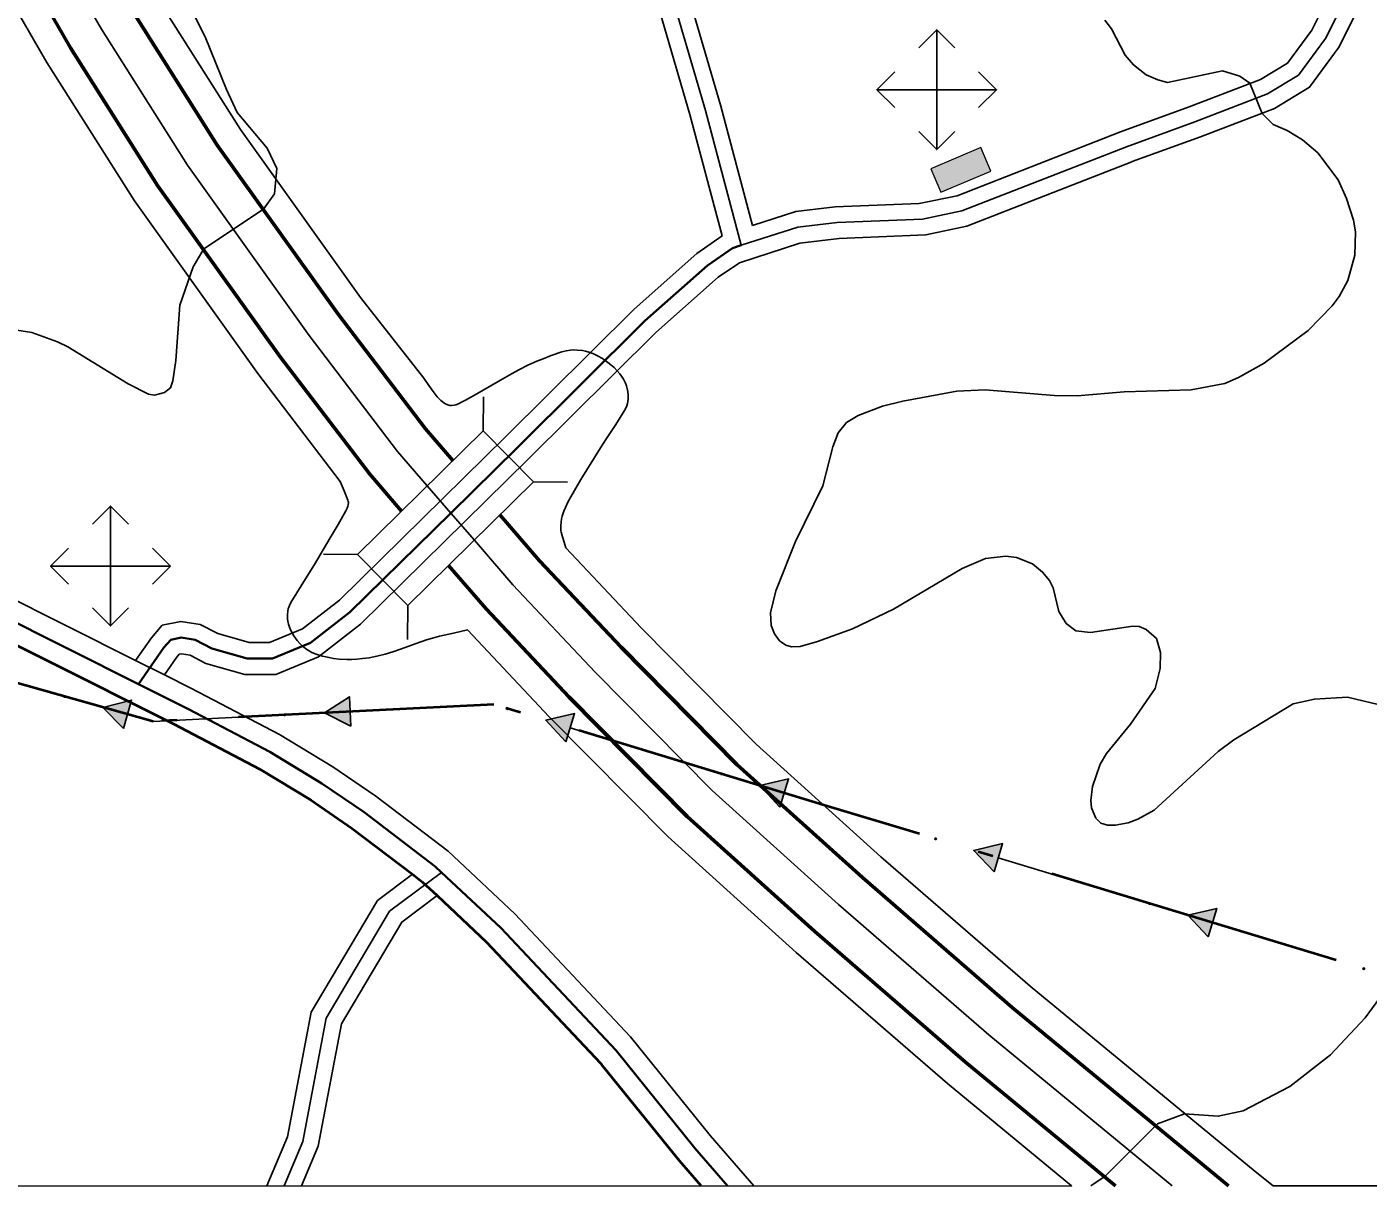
# Model space of a CAD drawing. Extents: x -64005 to -55000, y -89025 to -80000.
# Drawn here: x -57075 to -56235, y -89000 to -88274 of the extents above; entities that cross this region are included whole.
import ezdxf

# ---------------------------------------------------------------- set-up
doc = ezdxf.new("R2010")
doc.units = 0
doc.header["$LTSCALE"] = 32
for name, pattern in [('DASH_DOUBLE_DOT', [9.2, 5, -1.2, 0.3, -1.2, 0.3, -1.2]), ('DOT_DASHED', [7.7, 5, -1.2, 0.3, -1.2]), ('LONG_DASHED', [7.5, 6, -1.5])]:
    doc.linetypes.add(name, pattern=pattern)
for name, color, linetype, lineweight in [('1', 7, 'Continuous', 25), ('18', 7, 'Continuous', 25), ('19', 7, 'Continuous', 25), ('2', 7, 'Continuous', 25), ('20', 7, 'Continuous', 25), ('24', 7, 'Continuous', 25), ('39', 7, 'LONG_DASHED', 25), ('5', 7, 'Continuous', 40), ('63', 7, 'DASH_DOUBLE_DOT', 25), ('7', 7, 'Continuous', 13), ('8', 7, 'Continuous', 25)]:
    doc.layers.add(name, color=color, linetype=linetype, lineweight=lineweight)

msp = doc.modelspace()

# ---------------------------------------------------------------- hatches: boundary and pattern name
at = {"layer": '18'}
for points in [[(-57013.93, -88712.95), (-57026.84, -88699.71), (-57008.92, -88695.14)], [(-56871.73, -88711.59), (-56888.2, -88703.15), (-56872.66, -88693.12)], [(-56737.18, -88721.29), (-56749.8, -88707.77), (-56731.78, -88703.6)], [(-56603.26, -88762.12), (-56615.89, -88748.6), (-56597.87, -88744.42)], [(-56469.26, -88802.72), (-56481.91, -88789.23), (-56463.9, -88785.01)], [(-56335.26, -88843.27), (-56347.92, -88829.78), (-56329.9, -88825.56)]]:
    msp.add_hatch(color=256, dxfattribs=at).paths.add_polyline_path(points)
at = {"layer": '7'}
msp.add_hatch(color=256, dxfattribs=at).paths.add_polyline_path([(-56477.45, -88349.38), (-56508.75, -88362.65), (-56502.51, -88377.38), (-56471.21, -88364.11)])

# ---------------------------------------------------------------- linework, layer by layer
at = {"layer": '1'}
for points in [[(-56963.75, -88412.72), (-56926.31, -88388.01), (-56919.57, -88378.27), (-56918.08, -88362.54), (-56924.07, -88349.81), (-56942.78, -88327.34), (-56949.52, -88313.11), (-56963, -88280.15), (-56976.47, -88253.19)], [(-56400.02, -88269.55), (-56395.69, -88275.05), (-56387.21, -88291.62), (-56382.05, -88297.71), (-56374.07, -88303.78), (-56366.81, -88307.09), (-56360.72, -88308.69), (-56326.2, -88301.46), (-56315.43, -88304.63), (-56309.1, -88309.06), (-56301.5, -88328.06), (-56294.54, -88335.03), (-56285.88, -88338.72), (-56276.17, -88344.53), (-56266.67, -88352.77), (-56253.94, -88369.57), (-56248.64, -88381.33), (-56244.32, -88394.73), (-56243.13, -88402.02), (-56243.48, -88416.76), (-56247.89, -88432.49), (-56253.22, -88442.66), (-56257.6, -88448.51), (-56272.64, -88463.91), (-56300.12, -88484.21), (-56316.36, -88493.34), (-56324.78, -88497.04), (-56345.89, -88500.95), (-56387.79, -88502.18), (-56417.2, -88504.74)], [(-57080.83, -88463.6), (-57071.43, -88465.19), (-57055.4, -88470.93), (-57048.78, -88474.07), (-57011.05, -88497.33), (-56998.31, -88503.65), (-56994.52, -88504.33), (-56988.26, -88502.69), (-56984.56, -88499.69), (-56983.05, -88495.32), (-56981.35, -88482.74), (-56978.72, -88447.93), (-56970.49, -88423.96), (-56963.75, -88412.72)], [(-56417.2, -88504.74), (-56431.59, -88504.59), (-56474.79, -88500.96), (-56492.54, -88501.88), (-56526.39, -88508.04), (-56538.98, -88511.21), (-56554.34, -88517.01), (-56561.48, -88521.51), (-56566.75, -88527.9), (-56570.1, -88536.68), (-56576.49, -88561.09), (-56593.46, -88595.97), (-56605.77, -88626.7), (-56609.19, -88640.65), (-56608.73, -88648.5), (-56606.73, -88653.76), (-56603.47, -88658.15), (-56599.57, -88660.86), (-56596.09, -88661.78), (-56590.54, -88661.62), (-56579.68, -88658.57), (-56557.87, -88650.66), (-56532.27, -88638.32), (-56489.15, -88612.74), (-56474.7, -88606.48), (-56461.84, -88605.09), (-56455.11, -88605.94), (-56445.29, -88609.88), (-56438.91, -88615.03), (-56434.54, -88620.24), (-56432.22, -88624.88), (-56428.67, -88639.71), (-56424.05, -88647.18), (-56418.12, -88651.78), (-56408.88, -88652.96), (-56382.32, -88648.94), (-56378.43, -88649.19), (-56373.99, -88650.98), (-56367.54, -88656.72), (-56365.13, -88665.41), (-56365.3, -88675.42), (-56368.42, -88688.01), (-56383.83, -88710.18), (-56398.94, -88728.68), (-56402.75, -88735.21), (-56407.55, -88749.28), (-56408.73, -88758.01), (-56408.23, -88762.51), (-56405.59, -88769.09), (-56402.46, -88772.25), (-56398.19, -88773.38), (-56393.41, -88773.48), (-56385.37, -88772.04), (-56379.26, -88769.74), (-56369.09, -88764.01), (-56328.96, -88727.24), (-56319.18, -88719.94), (-56282.16, -88697.61), (-56268.74, -88694.49), (-56248.12, -88693.36), (-56223.64, -88699.19)], [(-56227.92, -88881.43), (-56236.95, -88893.97), (-56258.61, -88917.24), (-56284.25, -88937.07), (-56313.39, -88952.22), (-56328.99, -88955.62), (-56350.12, -88954.08), (-56367.01, -88960.39), (-56399.65, -88993.04), (-56408.69, -88999.21)]]:
    msp.add_lwpolyline(points, dxfattribs=at)
at = {"layer": '18'}
for p, q in [((-56798.31, -88698.66), (-56872.2, -88702.35)), ((-56663.72, -88734.02), (-56734.48, -88712.44)), ((-56395.77, -88815.29), (-56466.58, -88793.87))]:
    msp.add_line(p, q, dxfattribs=at)
at = {"layer": '18', "linetype": 'DOT_DASHED', "lineweight": 40}
msp.add_lwpolyline([(-55785.61, -89000), (-55892.77, -88968.32), (-56019.51, -88930.17), (-56280.02, -88850.32), (-56575.76, -88760.83), (-56782.32, -88697.86), (-56995.51, -88708.52), (-57161.56, -88661.81), (-59155.46, -88790.04)], dxfattribs=at)
at = {"layer": '18'}
for points in [[(-57013.93, -88712.95), (-57026.84, -88699.71), (-57008.92, -88695.14)], [(-56871.73, -88711.59), (-56888.2, -88703.15), (-56872.66, -88693.12)], [(-56737.18, -88721.29), (-56749.8, -88707.77), (-56731.78, -88703.6)], [(-56603.26, -88762.12), (-56615.89, -88748.6), (-56597.87, -88744.42)], [(-56469.26, -88802.72), (-56481.91, -88789.23), (-56463.9, -88785.01)], [(-56335.26, -88843.27), (-56347.92, -88829.78), (-56329.9, -88825.56)]]:
    msp.add_lwpolyline(points, close=True, dxfattribs=at)
for points in [[(-56938.13, -88705.65), (-56995.51, -88708.52), (-57011.42, -88704.04)], [(-56529.77, -88774.75), (-56575.76, -88760.83), (-56600.57, -88753.27)], [(-56261.79, -88855.91), (-56280.02, -88850.32), (-56332.58, -88834.41)]]:
    msp.add_lwpolyline(points, dxfattribs=at)
for centre in [(-57050.91, -88692.94), (-56913.16, -88704.4), (-56773.72, -88700.48), (-56639.8, -88741.31), (-56505.84, -88781.99), (-56371.84, -88822.54), (-56237.89, -88863.24)]:
    msp.add_circle(centre, 0.5, dxfattribs=at)
at = {"layer": '19'}
for p, q in [((-56505.14, -88275.65), (-56505.14, -88350.65)), ((-56542.64, -88313.15), (-56467.64, -88313.15)), ((-57022.1, -88573.77), (-57022.1, -88648.77)), ((-57059.6, -88611.27), (-56984.6, -88611.27))]:
    msp.add_line(p, q, dxfattribs=at)
for points in [[(-56493.89, -88286.9), (-56505.14, -88275.65), (-56516.39, -88286.9)], [(-56531.39, -88301.9), (-56542.64, -88313.15), (-56531.39, -88324.4)], [(-56478.89, -88324.4), (-56467.64, -88313.15), (-56478.89, -88301.9)], [(-56516.39, -88339.4), (-56505.14, -88350.65), (-56493.89, -88339.4)], [(-57010.85, -88585.02), (-57022.1, -88573.77), (-57033.35, -88585.02)], [(-57048.35, -88600.02), (-57059.6, -88611.27), (-57048.35, -88622.52)], [(-56995.85, -88622.52), (-56984.6, -88611.27), (-56995.85, -88600.02)], [(-57033.35, -88637.52), (-57022.1, -88648.77), (-57010.85, -88637.52)]]:
    msp.add_lwpolyline(points, dxfattribs=at)
at = {"layer": '2'}
for points in [[(-56823.95, -88561.02), (-56842.46, -88539.59), (-56897.81, -88467), (-56974, -88360.46), (-57027.84, -88275.35), (-57076.74, -88190.8), (-57135.5, -88077.06), (-57179.86, -87979.43), (-57231.44, -87844.28), (-57264.04, -87743.8), (-57291.34, -87650.15), (-57305.9, -87585.96)], [(-56794.47, -88595.16), (-56809.21, -88578.09), (-56823.95, -88561.02)], [(-56357.84, -88999.2), (-56472.5, -88904.66), (-56566.5, -88823.16), (-56645.72, -88751.7), (-56718.88, -88677.77), (-56770.44, -88622.99), (-56794.47, -88595.16)]]:
    msp.add_lwpolyline(points, dxfattribs=at)
at = {"layer": '2', "lineweight": 53}
for points in [[(-56807.88, -88545.21), (-56824.98, -88525.4), (-56879.71, -88453.63), (-56955.33, -88347.89), (-57008.59, -88263.7), (-57057, -88180), (-57115.25, -88067.24), (-57159.09, -87970.76), (-57210.21, -87836.79), (-57242.53, -87737.18), (-57269.55, -87644.51), (-57283.96, -87580.97)], [(-56840.02, -88576.84), (-56859.94, -88553.78), (-56915.91, -88480.37), (-56992.67, -88373.03), (-57047.09, -88287), (-57096.48, -88201.6), (-57155.75, -88086.88), (-57200.63, -87988.1), (-57252.67, -87851.77), (-57285.55, -87750.42), (-57313.13, -87655.79), (-57327.87, -87590.81)], [(-56322.47, -88999.2), (-56457.97, -88887.48), (-56551.59, -88806.3), (-56630.18, -88735.42), (-56702.69, -88662.14), (-56753.73, -88607.92), (-56778.4, -88579.35)], [(-56393.21, -88999.2), (-56487.03, -88921.84), (-56581.41, -88840.02), (-56661.26, -88767.98), (-56735.07, -88693.4), (-56787.15, -88638.06), (-56810.55, -88610.97)]]:
    msp.add_lwpolyline(points, dxfattribs=at)
at = {"layer": '20'}
for points in [[(-56788.73, -88505.35), (-56788.91, -88526.56), (-56867.59, -88603.95), (-56888.8, -88603.78)], [(-56736.14, -88558.82), (-56757.35, -88558.65), (-56836.03, -88636.03), (-56836.21, -88657.25)]]:
    msp.add_lwpolyline(points, dxfattribs=at)
at = {"layer": '24'}
for points in [[(-57151.17, -86431.13), (-57212.84, -86444.47), (-57224.62, -86491.63), (-57243.36, -86570.34), (-57265.93, -86581.07), (-57294.82, -86727.75), (-57310.07, -86850.29), (-57317.5, -86939.54), (-57322.34, -87045.7), (-57323.06, -87147.4), (-57315.23, -87253.55), (-57307.36, -87342.34), (-57293.22, -87444.99), (-57273.81, -87546.62), (-57252.6, -87640.12), (-57225.81, -87732.03), (-57193.71, -87830.97), (-57142.93, -87964.01), (-57099.5, -88059.6), (-57041.64, -88171.6), (-56993.61, -88254.64), (-56940.8, -88338.12), (-56865.63, -88443.23), (-56826.11, -88493.67)], [(-57407.53, -87648.67), (-57335.82, -87634.9), (-57330.08, -87660.18), (-57302.27, -87755.57), (-57269.17, -87857.59), (-57216.79, -87994.85), (-57171.5, -88094.52), (-57111.84, -88210), (-57062.07, -88296.06), (-57007.2, -88382.8), (-56929.99, -88490.77), (-56878.39, -88558.43)], [(-56806, -88510.31), (-56804.48, -88509.73), (-56802.47, -88508.77), (-56799.92, -88507.42), (-56794.4, -88504.37), (-56788.97, -88501.23), (-56778.18, -88494.87), (-56770.85, -88490.71), (-56766.54, -88488.42), (-56760.94, -88485.65), (-56755.29, -88483.09), (-56751.5, -88481.51), (-56746.44, -88479.57), (-56739.7, -88477.28), (-56737.04, -88476.6), (-56734.34, -88476.19), (-56732.52, -88476.07), (-56730.07, -88476.1), (-56726.79, -88476.48), (-56724.91, -88476.87), (-56722.76, -88477.47), (-56720.31, -88478.35), (-56717.5, -88479.63), (-56714.32, -88481.43), (-56712.64, -88482.54), (-56710.85, -88483.83), (-56708.97, -88485.35), (-56706.97, -88487.1), (-56705.07, -88489.02), (-56703.39, -88491.04), (-56702.39, -88492.43), (-56701.21, -88494.33), (-56699.93, -88496.93), (-56699.35, -88498.43), (-56698.82, -88500.16), (-56698.39, -88502.14), (-56698.13, -88504.38), (-56698.16, -88506.89), (-56698.32, -88508.2), (-56698.6, -88509.57), (-56699.02, -88511), (-56699.62, -88512.46), (-56700.42, -88513.95), (-56706.01, -88522.67), (-56711.76, -88531.36), (-56715.48, -88537.21), (-56727.81, -88557.07), (-56731.85, -88563.93), (-56734.13, -88567.99), (-56735.87, -88571.26), (-56737.47, -88574.64), (-56738.4, -88576.93), (-56739.42, -88580.01), (-56739.86, -88581.78), (-56740.21, -88583.81), (-56740.4, -88586.11), (-56740.28, -88588.73), (-56740.06, -88590.11), (-56739.7, -88591.57), (-56738.43, -88595.77), (-56737.17, -88599.98)], [(-56826.11, -88493.67), (-56822.84, -88498.25), (-56819.56, -88502.84), (-56817.64, -88505.33), (-56815.42, -88507.68), (-56813.81, -88509.01), (-56812.85, -88509.65), (-56811.72, -88510.24), (-56810.4, -88510.69), (-56809.61, -88510.83), (-56808.8, -88510.85), (-56807.14, -88510.63), (-56806, -88510.31)], [(-56878.39, -88558.43), (-56875.99, -88564.28), (-56873.58, -88570.14), (-56873.37, -88570.8), (-56873.28, -88571.49), (-56873.38, -88572.91), (-56873.63, -88573.86), (-56874.1, -88575.11), (-56874.88, -88576.68), (-56879.7, -88585.27), (-56884.59, -88593.71), (-56894.52, -88610.41), (-56900.02, -88619.27), (-56905.61, -88628.08), (-56909.24, -88633.99), (-56910.22, -88635.95), (-56910.9, -88638.05), (-56911.2, -88639.52), (-56911.41, -88641.52), (-56911.36, -88644.24), (-56911.17, -88645.8), (-56910.79, -88647.56), (-56910.18, -88649.52), (-56909.24, -88651.67), (-56907.38, -88654.91), (-56905.24, -88657.9), (-56903.66, -88659.72), (-56901.34, -88661.92), (-56899.91, -88663.05), (-56898.18, -88664.21), (-56896.09, -88665.35), (-56893.53, -88666.41), (-56889.48, -88667.64), (-56885.38, -88668.58), (-56882.63, -88669.04), (-56878.95, -88669.47), (-56874.02, -88669.73), (-56871.21, -88669.72), (-56868, -88669.57), (-56864.35, -88669.24), (-56860.21, -88668.66), (-56855.55, -88667.74), (-56850.33, -88666.4), (-56845.44, -88664.88), (-56840.58, -88663.2), (-56830.89, -88659.71), (-56824.38, -88657.51), (-56820.62, -88656.38), (-56816.29, -88655.26), (-56807.55, -88653.24), (-56798.81, -88651.21)], [(-56737.17, -88599.98), (-56690.1, -88649.99), (-56618.09, -88722.76), (-56540, -88793.2), (-56446.67, -88874.11)], [(-56798.81, -88651.21), (-56747.66, -88705.55), (-56673.35, -88780.64), (-56593, -88853.12), (-56498.33, -88935.21), (-56420.71, -88999.21), (-61547.64, -88999.74)], [(-56446.67, -88874.11), (-56305.88, -88990.2), (-56294.66, -88999.19), (-55408.9, -88999.1)]]:
    msp.add_lwpolyline(points, dxfattribs=at)
at = {"layer": '39'}
for points in [[(-56739.67, -87819.08), (-56725.29, -87844.73), (-56724.51, -87874.77), (-56732.98, -87930.74), (-56736.06, -87964.62), (-56736.06, -87995.43), (-56728.36, -88021.61), (-56707.58, -88097.75), (-56698.35, -88149.33), (-56672.98, -88246.8), (-56649.89, -88326.1), (-56627.48, -88410.55)], [(-56386.47, -88348.85), (-56343.65, -88333.23), (-56298.15, -88315.84), (-56278.72, -88304.08), (-56261.85, -88281.06), (-56249.58, -88256.51), (-56247.02, -88245.77), (-56248.05, -88236.05), (-56254.18, -88226.33), (-56264.92, -88216.62), (-56278.21, -88213.55), (-56286.39, -88209.46), (-56297.12, -88187.98), (-56310.42, -88161.9), (-56342.11, -88125.09), (-56381.31, -88084.29)], [(-56627.48, -88410.55), (-56592.05, -88399.26), (-56567.41, -88396.33), (-56513.96, -88394.24), (-56489.33, -88389.02), (-56386.47, -88348.85)], [(-56913.53, -88999.26), (-56901.76, -88971.43), (-56887.15, -88894.16), (-56847.49, -88827.33), (-56815.04, -88802.98)]]:
    msp.add_lwpolyline(points, dxfattribs=at)
at = {"layer": '39', "lineweight": 35}
for points in [[(-58246.87, -88016.59), (-58233.78, -88028.13), (-58193.22, -88064.51), (-58136.94, -88117.65), (-58080.08, -88155.27), (-58017.22, -88193.57), (-57965.64, -88220.02), (-57878.79, -88263), (-57771.46, -88314.19), (-57685.05, -88348.91), (-57522.45, -88430.26), (-57438.68, -88470.35), (-57223.79, -88577.19), (-57140.91, -88616.87), (-57004.64, -88685.19)], [(-57004.64, -88685.19), (-56977.13, -88698.98), (-56973.42, -88700.91), (-56922.47, -88727.5), (-56889.84, -88747.34), (-56863.5, -88765.41), (-56818.96, -88799.3), (-56815.04, -88802.98)], [(-56815.04, -88802.98), (-56777.96, -88837.74), (-56705.76, -88914.55)], [(-56705.76, -88914.55), (-56656.47, -88975.61), (-56636.14, -88999.23)]]:
    msp.add_lwpolyline(points, dxfattribs=at)
at = {"layer": '39', "linetype": 'Continuous', "lineweight": 35}
for points in [[(-56648.62, -88423.11), (-56632.94, -88412.29), (-56627.48, -88410.55)], [(-56648.62, -88423.11), (-56687.69, -88457.84), (-56767.97, -88537.53), (-56809.21, -88578.09)], [(-56809.21, -88578.09), (-56872.3, -88640.15), (-56897.01, -88659.34), (-56920.74, -88669.1), (-56936.67, -88669.11), (-56958.77, -88662.93), (-56969.18, -88657.4), (-56977.95, -88656.1), (-56984.45, -88657.4), (-56988.68, -88662.28), (-57004.64, -88685.19)]]:
    msp.add_lwpolyline(points, dxfattribs=at)
at = {"layer": '5', "lineweight": 25}
msp.add_line((-57006.45, -88670.3), (-56988.39, -88679.35), dxfattribs=at)
for points in [[(-58231.45, -88013.52), (-58225.47, -88018.79), (-58184.75, -88055.3), (-58129.14, -88107.82), (-58073.37, -88144.72), (-58011.11, -88182.66), (-57960.01, -88208.86), (-57873.33, -88251.76), (-57766.43, -88302.74), (-57679.91, -88337.5), (-57516.95, -88419.03), (-57433.2, -88459.12), (-57218.31, -88565.96), (-57135.41, -88605.65), (-57006.45, -88670.3)], [(-56988.39, -88679.35), (-56971.44, -88687.85), (-56916.32, -88716.61), (-56883.05, -88736.84), (-56856.17, -88755.28), (-56810.88, -88789.74), (-56769.12, -88828.89), (-56696.65, -88905.99)], [(-56696.65, -88905.99), (-56646.87, -88967.6), (-56619.64, -88999.23)]]:
    msp.add_lwpolyline(points, dxfattribs=at)
at = {"layer": '5'}
for points in [[(-58245.68, -88034.3), (-58242.09, -88037.47), (-58201.69, -88073.71), (-58144.74, -88127.48), (-58086.78, -88165.82), (-58023.33, -88204.48), (-57971.27, -88231.18), (-57884.25, -88274.24), (-57776.49, -88325.64), (-57690.19, -88360.32), (-57527.95, -88441.49), (-57444.16, -88481.58), (-57229.27, -88588.42), (-57146.41, -88628.09), (-56982.82, -88710.11), (-56928.62, -88738.39), (-56896.63, -88757.84), (-56870.83, -88775.54), (-56833.24, -88804.15)], [(-56833.24, -88804.15), (-56827.04, -88808.87), (-56817.78, -88817.54)], [(-56817.78, -88817.54), (-56786.8, -88846.59), (-56715.52, -88922.42)], [(-56652.63, -88999.23), (-56666.07, -88983.61), (-56714.9, -88923.13), (-56715.2, -88922.76), (-56715.52, -88922.42)]]:
    msp.add_lwpolyline(points, dxfattribs=at)
at = {"layer": '63'}
msp.add_lwpolyline([(-56757.35, -88558.65), (-56836.03, -88636.03), (-56867.59, -88603.95), (-56788.91, -88526.56)], close=True, dxfattribs=at)
at = {"layer": '7', "lineweight": 25}
for p, q in [((-56655.26, -88415.64), (-56639.41, -88404.6)), ((-56641.98, -88430.58), (-56628.59, -88421.44))]:
    msp.add_line(p, q, dxfattribs=at)
at = {"layer": '7'}
msp.add_lwpolyline([(-56477.45, -88349.38), (-56508.75, -88362.65), (-56502.51, -88377.38), (-56471.21, -88364.11)], close=True, dxfattribs=at)
at = {"layer": '7', "lineweight": 25}
for points in [[(-56655.26, -88415.64), (-56694.54, -88450.55), (-56775, -88530.42), (-56878.9, -88632.61), (-56902.07, -88650.61), (-56922.72, -88659.1), (-56935.3, -88659.11), (-56955.03, -88653.59), (-56966.01, -88647.76), (-56978.2, -88645.95), (-56989.77, -88648.27), (-56996.58, -88656.13), (-57006.45, -88670.3)], [(-56641.98, -88430.58), (-56680.84, -88465.13), (-56760.94, -88544.64), (-56865.7, -88647.69), (-56891.95, -88668.07), (-56918.76, -88679.1), (-56938.04, -88679.11), (-56962.51, -88672.27), (-56972.35, -88667.04), (-56977.7, -88666.25), (-56979.13, -88666.53), (-56980.78, -88668.43), (-56988.39, -88679.35)]]:
    msp.add_lwpolyline(points, dxfattribs=at)
at = {"layer": '8', "linetype": 'LONG_DASHED'}
for points in [[(-56740.7, -87837.69), (-56735.22, -87847.47), (-56734.53, -87874.15), (-56742.91, -87929.54), (-56746.06, -87964.17), (-56746.06, -87996.87), (-56737.98, -88024.34), (-56717.34, -88099.95), (-56708.13, -88151.47), (-56682.62, -88249.46), (-56659.52, -88328.79), (-56639.41, -88404.6)], [(-56390.14, -88339.55), (-56347.15, -88323.86), (-56302.56, -88306.82), (-56285.61, -88296.56), (-56270.42, -88275.83), (-56259.04, -88253.07), (-56257.14, -88245.12), (-56257.44, -88242.31)], [(-56620.4, -88398.23), (-56593.23, -88389.33), (-56568.59, -88386.4), (-56516.03, -88384.46), (-56492.42, -88379.51), (-56390.14, -88339.55)], [(-56924.39, -88999.26), (-56911.39, -88968.53), (-56896.65, -88890.57), (-56855.08, -88820.52), (-56833.24, -88804.15)]]:
    msp.add_lwpolyline(points, dxfattribs=at)
at = {"layer": '8'}
for points in [[(-56719.63, -87834.39), (-56715.36, -87842), (-56714.49, -87875.39), (-56723.05, -87931.94), (-56726.06, -87965.07), (-56726.06, -87993.98), (-56718.74, -88018.87), (-56697.82, -88095.55), (-56688.57, -88147.19), (-56663.34, -88244.14), (-56640.26, -88323.42), (-56620.4, -88398.23)], [(-56237.91, -88236.87), (-56236.9, -88246.42), (-56240.12, -88259.95), (-56253.28, -88286.29), (-56271.83, -88311.6), (-56293.74, -88324.86), (-56340.15, -88342.6), (-56382.8, -88358.16), (-56383.04, -88358.24)], [(-56628.59, -88421.44), (-56590.87, -88409.19), (-56566.23, -88406.26), (-56511.89, -88404.02), (-56486.24, -88398.53), (-56383.04, -88358.24)], [(-56817.78, -88817.54), (-56839.9, -88834.14), (-56877.65, -88897.75), (-56892.12, -88974.27), (-56902.68, -88999.26)]]:
    msp.add_lwpolyline(points, dxfattribs=at)

doc.saveas('drawing.dxf')
